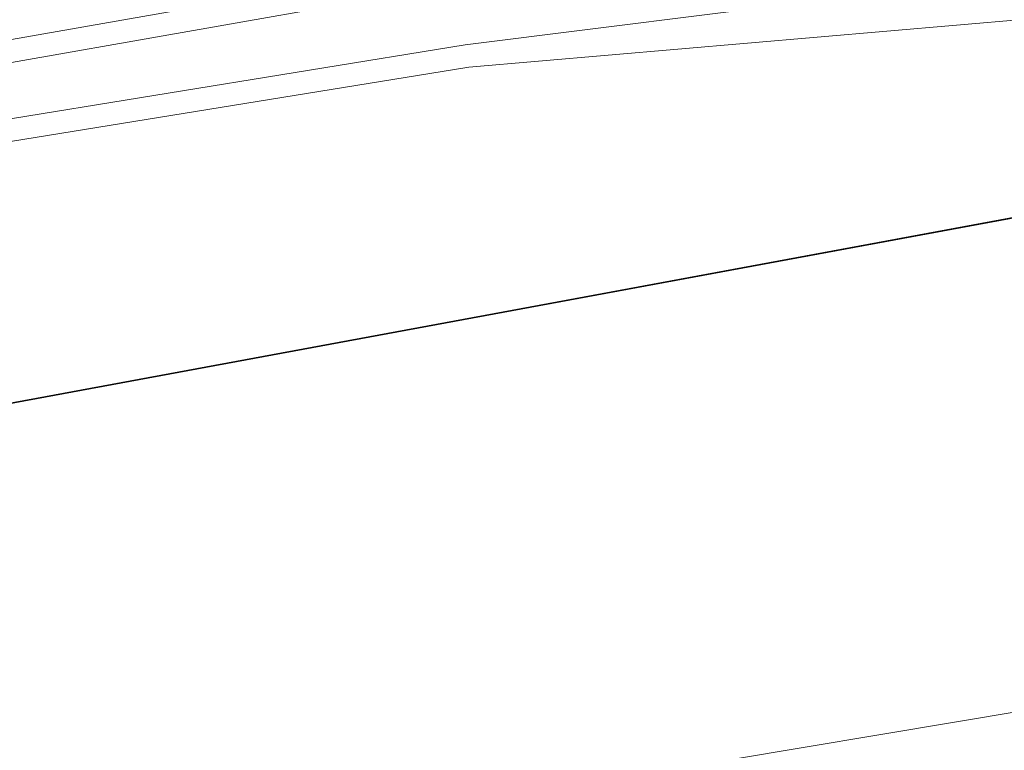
# Model space of a CAD drawing. Header units: metres. Extents: x -502 to 161, y -108 to 174.
# Tile 489 of 656: x -70.31 to -68.15, y -19.69 to -18.08. Entities that reach past the tile are written whole.
import ezdxf

# ---------------------------------------------------------------- set-up
doc = ezdxf.new("R2010")
doc.units = ezdxf.units.M
doc.header["$LTSCALE"] = 0.1
for name, color, linetype in [('BRI31-005.05-5p02-Koordinierung Lageplan 4. BA ZOB West 2022-06-15', 7, 'Continuous'), ('BRI31-005.06-5f07-Koordinierung Lageplan 4. BA ZOB Fernbusbahnh', 7, 'Continuous'), ('BRI32-005.02-5f05-Koordinierung Schemaplan 4 BA ZOB Teilbereich', 7, 'Continuous'), ('BRI32-005.03-5f06-Koordinierung Schemaplan 4 BA ZOB Teilbereich 2 Ost - Bahnhofsallee 2023-01-21', 7, 'Continuous')]:
    doc.layers.add(name, color=color, linetype=linetype)

msp = doc.modelspace()

# ---------------------------------------------------------------- linework, layer by layer
at = {"layer": 'BRI31-005.05-5p02-Koordinierung Lageplan 4. BA ZOB West 2022-06-15', "color": 7, "linetype": 'Continuous', "lineweight": 13, "transparency": 33554687, "flags": 128}
for points in [[(-56.3157, -15.2224), (-57.5557, -16.4444), (-57.8577, -16.6474), (-58.4507, -16.8154), (-61.1757, -17.3844), (-61.9767, -17.4564), (-64.0277, -17.6434), (-64.9707, -17.6534), (-68.0767, -17.9814), (-69.3327, -18.1394), (-75.2357, -19.0994), (-81.1487, -20.1794), (-82.3517, -20.3894), (-88.8127, -21.7384), (-93.4987, -22.3984), (-96.7147, -23.0684), (-98.6787, -23.4484)], [(-56.2557, -15.3044), (-57.4917, -16.5224), (-57.8147, -16.7394), (-58.4267, -16.9124), (-61.1557, -17.4824), (-61.9677, -17.5564), (-64.0227, -17.7434), (-64.9647, -17.7534), (-68.0667, -18.0804), (-69.3247, -18.1884), (-75.2267, -19.1484), (-81.1397, -20.2284), (-82.3427, -20.4384), (-88.8067, -21.7884), (-93.4907, -22.4484), (-96.7047, -23.1184), (-98.6687, -23.4984)], [(-178.4557, -31.0774), (-174.4287, -31.7774), (-163.5147, -33.4074), (-156.9587, -34.3094), (-152.0757, -33.4014), (-151.2507, -33.2474), (-137.5387, -30.6774), (-126.0567, -28.5074), (-122.5257, -27.8424), (-104.8277, -24.5594), (-104.2527, -24.4524), (-98.7087, -23.3014), (-96.7447, -22.9214), (-93.5247, -22.2504), (-88.8357, -21.5904), (-83.9577, -20.5714), (-82.3777, -20.2414), (-81.1747, -20.0314), (-67.0397, -17.5494), (-64.7767, -17.2684), (-61.8687, -16.7874), (-61.4427, -16.7364)], [(-178.4627, -31.1264), (-174.4357, -31.8264), (-163.5217, -33.4564), (-156.9577, -34.3604), (-152.0667, -33.4504), (-151.2417, -33.2964), (-137.5297, -30.7264), (-126.0477, -28.5564), (-122.5167, -27.8914), (-104.8187, -24.6084), (-104.2427, -24.5014), (-98.6987, -23.3504), (-96.7347, -22.9704), (-93.5157, -22.2994), (-88.8267, -21.6394), (-83.9477, -20.6204), (-82.3687, -20.2904), (-81.1657, -20.0804), (-67.0327, -17.5984), (-64.7697, -17.3174), (-61.8617, -16.8374), (-61.4367, -16.7864)]]:
    msp.add_lwpolyline(points, dxfattribs=at)
at = {"layer": 'BRI31-005.06-5f07-Koordinierung Lageplan 4. BA ZOB Fernbusbahnh', "color": 7, "linetype": 'Continuous', "lineweight": 9, "transparency": 33554687, "flags": 128}
for points in [[(-56.3157, -15.2224), (-57.5557, -16.4444), (-57.8577, -16.6474), (-58.4507, -16.8154), (-61.1757, -17.3844), (-61.9767, -17.4564), (-64.0277, -17.6434), (-64.9707, -17.6534), (-68.0767, -17.9814), (-69.3327, -18.1394), (-75.2357, -19.0994), (-81.1487, -20.1794), (-82.3517, -20.3894), (-88.8127, -21.7384), (-93.4987, -22.3984), (-96.7147, -23.0684), (-98.6787, -23.4484)], [(-56.2557, -15.3044), (-57.4917, -16.5224), (-57.8147, -16.7394), (-58.4267, -16.9124), (-61.1557, -17.4824), (-61.9677, -17.5564), (-64.0227, -17.7434), (-64.9647, -17.7534), (-68.0667, -18.0804), (-69.3247, -18.1884), (-75.2267, -19.1484), (-81.1397, -20.2284), (-82.3427, -20.4384), (-88.8067, -21.7884), (-93.4907, -22.4484), (-96.7047, -23.1184), (-98.6687, -23.4984)], [(-178.4557, -31.0774), (-174.4287, -31.7774), (-163.5147, -33.4074), (-156.9587, -34.3094), (-152.0757, -33.4014), (-151.2507, -33.2474), (-137.5387, -30.6774), (-126.0567, -28.5074), (-122.5257, -27.8424), (-104.8277, -24.5594), (-104.2527, -24.4524), (-98.7087, -23.3014), (-96.7447, -22.9214), (-93.5247, -22.2504), (-88.8357, -21.5904), (-83.9577, -20.5714), (-82.3777, -20.2414), (-81.1747, -20.0314), (-67.0397, -17.5494), (-64.7767, -17.2684), (-61.8687, -16.7874), (-61.4427, -16.7364)], [(-178.4627, -31.1264), (-174.4357, -31.8264), (-163.5217, -33.4564), (-156.9577, -34.3604), (-152.0667, -33.4504), (-151.2417, -33.2964), (-137.5297, -30.7264), (-126.0477, -28.5564), (-122.5167, -27.8914), (-104.8187, -24.6084), (-104.2427, -24.5014), (-98.6987, -23.3504), (-96.7347, -22.9704), (-93.5157, -22.2994), (-88.8267, -21.6394), (-83.9477, -20.6204), (-82.3687, -20.2904), (-81.1657, -20.0804), (-67.0327, -17.5984), (-64.7697, -17.3174), (-61.8617, -16.8374), (-61.4367, -16.7864)]]:
    msp.add_lwpolyline(points, dxfattribs=at)
at = {"layer": 'BRI32-005.02-5f05-Koordinierung Schemaplan 4 BA ZOB Teilbereich', "color": 30, "linetype": 'Continuous', "lineweight": 35, "true_color": 0xff7f00, "transparency": 33554687, "flags": 128}
msp.add_lwpolyline([(160.7005, 3.7316), (153.861, 9.9879), (146.5799, 16.8343), (137.207, 18.41), (133.9888, 18.578), (131.0359, 18.4491), (129.189, 18.1998), (119.9141, 16.4705), (116.3401, 15.794), (99.9338, 12.4472), (72.2107, 7.3546), (41.6917, 1.4031), (4.438, -5.4399), (-20.5028, -9.5614), (-43.027, -13.8142), (-60.1344, -17.0404), (-87.9931, -22.1997)], dxfattribs=at)
at = {"layer": 'BRI32-005.02-5f05-Koordinierung Schemaplan 4 BA ZOB Teilbereich', "color": 7, "linetype": 'Continuous', "lineweight": 13, "transparency": 33554687, "flags": 128}
for points in [[(-56.3157, -15.2224), (-57.5557, -16.4444), (-57.8577, -16.6474), (-58.4507, -16.8154), (-61.1757, -17.3844), (-61.9767, -17.4564), (-64.0277, -17.6434), (-64.9707, -17.6534), (-68.0767, -17.9814), (-69.3327, -18.1394), (-75.2357, -19.0994), (-81.1487, -20.1794), (-82.3517, -20.3894), (-88.8127, -21.7384), (-93.4987, -22.3984), (-96.7147, -23.0684), (-98.6787, -23.4484)], [(-56.2557, -15.3044), (-57.4917, -16.5224), (-57.8147, -16.7394), (-58.4267, -16.9124), (-61.1557, -17.4824), (-61.9677, -17.5564), (-64.0227, -17.7434), (-64.9647, -17.7534), (-68.0667, -18.0804), (-69.3247, -18.1884), (-75.2267, -19.1484), (-81.1397, -20.2284), (-82.3427, -20.4384), (-88.8067, -21.7884), (-93.4907, -22.4484), (-96.7047, -23.1184), (-98.6687, -23.4984)]]:
    msp.add_lwpolyline(points, dxfattribs=at)
at = {"layer": 'BRI32-005.03-5f06-Koordinierung Schemaplan 4 BA ZOB Teilbereich 2 Ost - Bahnhofsallee 2023-01-21', "color": 7, "linetype": 'Continuous', "lineweight": 20, "transparency": 33554687}
msp.add_line((-88.9645, -23.0887), (-54.7048, -17.3699), dxfattribs=at)
at = {"layer": 'BRI32-005.03-5f06-Koordinierung Schemaplan 4 BA ZOB Teilbereich 2 Ost - Bahnhofsallee 2023-01-21', "color": 30, "linetype": 'Continuous', "lineweight": 30, "true_color": 0xff7f00, "transparency": 33554687, "flags": 128}
msp.add_lwpolyline([(160.7005, 3.7316), (153.861, 9.9879), (146.5799, 16.8343), (137.207, 18.41), (133.9888, 18.578), (131.0359, 18.4491), (129.189, 18.1998), (119.9141, 16.4705), (116.3401, 15.794), (99.9338, 12.4472), (72.2107, 7.3546), (41.6917, 1.4031), (4.438, -5.4399), (-20.5028, -9.5614), (-43.027, -13.8142), (-60.1344, -17.0404), (-87.9931, -22.1997)], dxfattribs=at)
at = {"layer": 'BRI32-005.03-5f06-Koordinierung Schemaplan 4 BA ZOB Teilbereich 2 Ost - Bahnhofsallee 2023-01-21', "color": 7, "linetype": 'Continuous', "lineweight": 9, "transparency": 33554687, "flags": 128}
for points in [[(-56.3157, -15.2224), (-57.5557, -16.4444), (-57.8577, -16.6474), (-58.4507, -16.8154), (-61.1757, -17.3844), (-61.9767, -17.4564), (-64.0277, -17.6434), (-64.9707, -17.6534), (-68.0767, -17.9814), (-69.3327, -18.1394), (-75.2357, -19.0994), (-81.1487, -20.1794), (-82.3517, -20.3894), (-88.8127, -21.7384), (-93.4987, -22.3984), (-96.7147, -23.0684), (-98.6787, -23.4484)], [(-56.2557, -15.3044), (-57.4917, -16.5224), (-57.8147, -16.7394), (-58.4267, -16.9124), (-61.1557, -17.4824), (-61.9677, -17.5564), (-64.0227, -17.7434), (-64.9647, -17.7534), (-68.0667, -18.0804), (-69.3247, -18.1884), (-75.2267, -19.1484), (-81.1397, -20.2284), (-82.3427, -20.4384), (-88.8067, -21.7884), (-93.4907, -22.4484), (-96.7047, -23.1184), (-98.6687, -23.4984)], [(-178.4557, -31.0774), (-174.4287, -31.7774), (-163.5147, -33.4074), (-156.9587, -34.3094), (-152.0757, -33.4014), (-151.2507, -33.2474), (-137.5387, -30.6774), (-126.0567, -28.5074), (-122.5257, -27.8424), (-104.8277, -24.5594), (-104.2527, -24.4524), (-98.7087, -23.3014), (-96.7447, -22.9214), (-93.5247, -22.2504), (-88.8357, -21.5904), (-83.9577, -20.5714), (-82.3777, -20.2414), (-81.1747, -20.0314), (-67.0397, -17.5494), (-64.7767, -17.2684), (-61.8687, -16.7874), (-61.4427, -16.7364)], [(-178.4627, -31.1264), (-174.4357, -31.8264), (-163.5217, -33.4564), (-156.9577, -34.3604), (-152.0667, -33.4504), (-151.2417, -33.2964), (-137.5297, -30.7264), (-126.0477, -28.5564), (-122.5167, -27.8914), (-104.8187, -24.6084), (-104.2427, -24.5014), (-98.6987, -23.3504), (-96.7347, -22.9704), (-93.5157, -22.2994), (-88.8267, -21.6394), (-83.9477, -20.6204), (-82.3687, -20.2904), (-81.1657, -20.0804), (-67.0327, -17.5984), (-64.7697, -17.3174), (-61.8617, -16.8374), (-61.4367, -16.7864)]]:
    msp.add_lwpolyline(points, dxfattribs=at)

doc.saveas('drawing.dxf')
